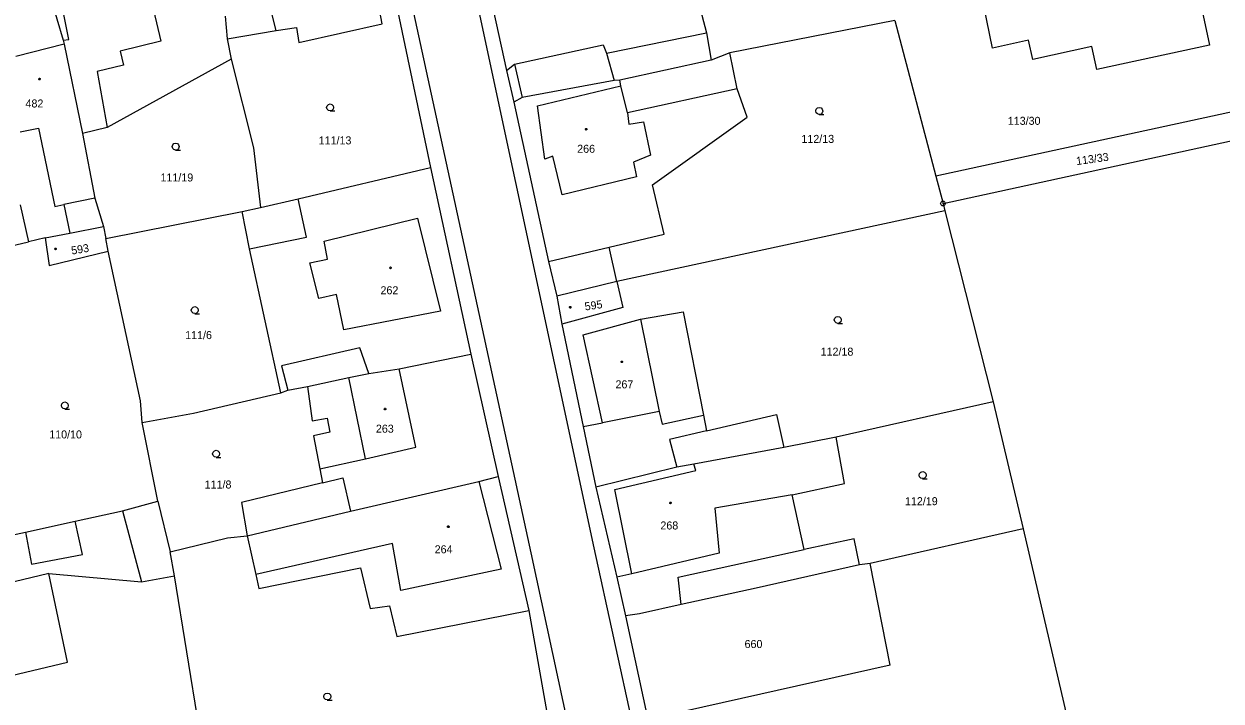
# Model space of a CAD drawing. Extents: x -757994 to -755874, y -1047691 to -1046119.
# Drawn here: x -756475.6 to -756348.4, y -1047109.3 to -1047037.4 of the extents above; entities that cross this region are included whole.
import ezdxf

# ---------------------------------------------------------------- set-up
doc = ezdxf.new("R2010")
doc.units = 0
doc.layers.add('katastrální mapa', color=7, linetype='Continuous')

msp = doc.modelspace()

# ---------------------------------------------------------------- linework, layer by layer
at = {"layer": 'katastrální mapa'}
for p, q in [((-756408.88, -1047015.73), (-756403.1, -1047038.38)), ((-756415, -1047093.07), (-756430.44, -1047021.1)), ((-756429.07, -1047020.7), (-756424.34, -1047042.36)), ((-756438.8, -1047022.23), (-756432.39, -1047052.66)), ((-756437.35, -1047021.83), (-756421.74, -1047093.61)), ((-756437.54, -1047037.43), (-756439.35, -1047027.65)), ((-756463.34, -1047029.32), (-756461.05, -1047039.27)), ((-756448.81, -1047038.12), (-756450.36, -1047031.71)), ((-756470.82, -1047039.08), (-756472.12, -1047032.6)), ((-756473.14, -1047033.29), (-756471.42, -1047039.14)), ((-756454.2, -1047036.59), (-756454, -1047039.01)), ((-756454, -1047039.01), (-756448.81, -1047038.12)), ((-756448.81, -1047038.12), (-756446.63, -1047037.82)), ((-756446.63, -1047037.82), (-756446.4, -1047039.39)), ((-756446.4, -1047039.39), (-756437.54, -1047037.43)), ((-756383.08, -1047037.05), (-756400.59, -1047040.49)), ((-756383.08, -1047037.05), (-756378.72, -1047053.6)), ((-756471.42, -1047039.14), (-756470.82, -1047039.08)), ((-756471.42, -1047039.14), (-756471.33, -1047039.57)), ((-756461.05, -1047039.27), (-756465.37, -1047040.31)), ((-756454, -1047039.01), (-756453.58, -1047041.15)), ((-756413.72, -1047040.53), (-756403.1, -1047038.38)), ((-756403.1, -1047038.38), (-756402.57, -1047041.28)), ((-756471.33, -1047039.57), (-756476.43, -1047040.88)), ((-756471.33, -1047039.57), (-756469.37, -1047049.05)), ((-756465.37, -1047040.31), (-756465.01, -1047041.8)), ((-756423.48, -1047041.7), (-756414.06, -1047039.64)), ((-756414.06, -1047039.64), (-756413.72, -1047040.53)), ((-756413.72, -1047040.53), (-756412.88, -1047043.43)), ((-756400.59, -1047040.49), (-756402.57, -1047041.28)), ((-756399.82, -1047044.31), (-756400.59, -1047040.49)), ((-756465.01, -1047041.8), (-756467.79, -1047042.48)), ((-756453.58, -1047041.15), (-756466.75, -1047048.44)), ((-756453.58, -1047041.15), (-756451.2, -1047050.59)), ((-756424.34, -1047042.36), (-756423.48, -1047041.7)), ((-756423.48, -1047041.7), (-756422.66, -1047045.25)), ((-756402.57, -1047041.28), (-756412.28, -1047043.41)), ((-756467.79, -1047042.48), (-756466.75, -1047048.44)), ((-756424.34, -1047042.36), (-756423.55, -1047045.74)), ((-756412.88, -1047043.43), (-756422.66, -1047045.25)), ((-756421.04, -1047046.13), (-756412.18, -1047044.01)), ((-756412.28, -1047043.41), (-756412.88, -1047043.43)), ((-756412.18, -1047044.01), (-756412.28, -1047043.41)), ((-756411.49, -1047046.87), (-756412.18, -1047044.01)), ((-756399.82, -1047044.31), (-756411.49, -1047046.87)), ((-756398.78, -1047047.34), (-756399.82, -1047044.31)), ((-756422.66, -1047045.25), (-756423.55, -1047045.74)), ((-756423.55, -1047045.74), (-756419.85, -1047062.65)), ((-756342.39, -1047045.7), (-756378.72, -1047053.6)), ((-756420.24, -1047051.8), (-756421.04, -1047046.13)), ((-756411.49, -1047046.87), (-756411.33, -1047048.08)), ((-756411.33, -1047048.08), (-756409.76, -1047047.84)), ((-756409.76, -1047047.84), (-756409.02, -1047051.35)), ((-756408.81, -1047054.52), (-756398.78, -1047047.34)), ((-756377.96, -1047056.5), (-756340.02, -1047048.25)), ((-756476, -1047048.9), (-756474.05, -1047048.49)), ((-756474.05, -1047048.49), (-756472.3, -1047056.81)), ((-756466.75, -1047048.44), (-756469.37, -1047049.05)), ((-756469.37, -1047049.05), (-756468.04, -1047055.92)), ((-756451.2, -1047050.59), (-756450.47, -1047056.91)), ((-756419.39, -1047051.46), (-756420.24, -1047051.8)), ((-756418.42, -1047055.57), (-756419.39, -1047051.46)), ((-756409.02, -1047051.35), (-756410.84, -1047052.1)), ((-756410.84, -1047052.1), (-756410.52, -1047053.67)), ((-756446.45, -1047056), (-756432.39, -1047052.66)), ((-756432.39, -1047052.66), (-756428.13, -1047072.51)), ((-756410.52, -1047053.67), (-756418.42, -1047055.57)), ((-756407.58, -1047059.77), (-756408.81, -1047054.52)), ((-756378.72, -1047053.6), (-756377.96, -1047056.5)), ((-756468.04, -1047055.92), (-756471.34, -1047056.61)), ((-756468.04, -1047055.92), (-756467.12, -1047058.94)), ((-756450.47, -1047056.91), (-756446.45, -1047056)), ((-756445.56, -1047060.06), (-756446.45, -1047056)), ((-756476, -1047056.64), (-756475.09, -1047060.56)), ((-756472.3, -1047056.81), (-756471.34, -1047056.61)), ((-756471.34, -1047056.61), (-756470.7, -1047059.64)), ((-756452.42, -1047057.35), (-756450.47, -1047056.91)), ((-756377.75, -1047057.29), (-756412.59, -1047064.77)), ((-756378.02, -1047056.5), (-756377.9, -1047056.5)), ((-756377.96, -1047056.5), (-756377.75, -1047057.29)), ((-756377.75, -1047057.29), (-756372.63, -1047077.56)), ((-756466.88, -1047060.21), (-756452.42, -1047057.35)), ((-756451.61, -1047061.33), (-756452.42, -1047057.35)), ((-756443.69, -1047060.51), (-756433.78, -1047058.06)), ((-756433.78, -1047058.06), (-756431.33, -1047067.93)), ((-756473.34, -1047060.16), (-756470.7, -1047059.64)), ((-756470.7, -1047059.64), (-756467.12, -1047058.94)), ((-756467.12, -1047058.94), (-756466.88, -1047060.21)), ((-756413.41, -1047061.14), (-756407.58, -1047059.77)), ((-756479.01, -1047061.48), (-756475.09, -1047060.56)), ((-756473.34, -1047060.16), (-756475.09, -1047060.56)), ((-756473.34, -1047060.16), (-756472.91, -1047063.07)), ((-756466.63, -1047061.56), (-756466.88, -1047060.21)), ((-756451.61, -1047061.33), (-756445.56, -1047060.06)), ((-756443.34, -1047062.4), (-756443.69, -1047060.51)), ((-756472.91, -1047063.07), (-756466.63, -1047061.56)), ((-756463.22, -1047077.47), (-756466.63, -1047061.56)), ((-756448.28, -1047076.61), (-756451.61, -1047061.33)), ((-756445.2, -1047062.79), (-756443.34, -1047062.4)), ((-756419.85, -1047062.65), (-756413.41, -1047061.14)), ((-756412.59, -1047064.77), (-756413.41, -1047061.14)), ((-756444.26, -1047066.58), (-756445.2, -1047062.79)), ((-756419.85, -1047062.65), (-756418.99, -1047066.35)), ((-756412.59, -1047064.77), (-756418.99, -1047066.35)), ((-756412.59, -1047064.77), (-756411.98, -1047067.55)), ((-756442.37, -1047066.15), (-756444.26, -1047066.58)), ((-756441.59, -1047069.93), (-756442.37, -1047066.15)), ((-756418.99, -1047066.35), (-756418.44, -1047069.33)), ((-756431.33, -1047067.93), (-756441.59, -1047069.93)), ((-756411.98, -1047067.55), (-756418.44, -1047069.33)), ((-756410.09, -1047068.8), (-756405.55, -1047068)), ((-756405.55, -1047068), (-756403.41, -1047078.99)), ((-756418.44, -1047069.33), (-756416.18, -1047080.19)), ((-756416.18, -1047070.43), (-756410.09, -1047068.8)), ((-756410.09, -1047068.8), (-756408.12, -1047078.58)), ((-756414.12, -1047079.78), (-756416.18, -1047070.43)), ((-756439.92, -1047071.82), (-756448.22, -1047073.75)), ((-756438.95, -1047074.57), (-756439.92, -1047071.82)), ((-756435.74, -1047074.06), (-756428.13, -1047072.51)), ((-756428.13, -1047072.51), (-756425.2, -1047085.48)), ((-756448.22, -1047073.75), (-756447.57, -1047076.33)), ((-756445.48, -1047075.95), (-756441.09, -1047074.99)), ((-756441.09, -1047074.99), (-756438.95, -1047074.57)), ((-756439.32, -1047083.61), (-756441.09, -1047074.99)), ((-756438.95, -1047074.57), (-756435.74, -1047074.06)), ((-756433.96, -1047082.39), (-756435.74, -1047074.06)), ((-756448.28, -1047076.61), (-756447.57, -1047076.33)), ((-756447.57, -1047076.33), (-756445.48, -1047075.95)), ((-756445.48, -1047075.95), (-756444.98, -1047079.57)), ((-756463.04, -1047079.75), (-756463.22, -1047077.47)), ((-756457.57, -1047078.78), (-756448.28, -1047076.61)), ((-756372.63, -1047077.56), (-756389.3, -1047081.3)), ((-756372.63, -1047077.56), (-756369.43, -1047091.04)), ((-756463.04, -1047079.75), (-756457.57, -1047078.78)), ((-756408.12, -1047078.58), (-756414.12, -1047079.78)), ((-756408.12, -1047078.58), (-756407.8, -1047079.95)), ((-756403.09, -1047080.66), (-756395.64, -1047078.92)), ((-756395.64, -1047078.92), (-756394.86, -1047082.43)), ((-756461.35, -1047088.11), (-756463.04, -1047079.75)), ((-756444.98, -1047079.57), (-756443.37, -1047079.29)), ((-756443.37, -1047079.29), (-756443.09, -1047080.78)), ((-756416.18, -1047080.19), (-756414.12, -1047079.78)), ((-756416.18, -1047080.19), (-756414.83, -1047086.64)), ((-756407.8, -1047079.95), (-756403.41, -1047078.99)), ((-756403.41, -1047078.99), (-756403.09, -1047080.66)), ((-756443.09, -1047080.78), (-756444.82, -1047081.17)), ((-756444.82, -1047081.17), (-756444.16, -1047084.67)), ((-756403.09, -1047080.66), (-756407, -1047081.57)), ((-756389.3, -1047081.3), (-756394.86, -1047082.43)), ((-756388.44, -1047086.25), (-756389.3, -1047081.3)), ((-756439.32, -1047083.61), (-756433.96, -1047082.39)), ((-756407, -1047081.57), (-756406.24, -1047084.52)), ((-756394.86, -1047082.43), (-756404.43, -1047084.17)), ((-756444.16, -1047084.67), (-756439.32, -1047083.61)), ((-756444.16, -1047084.67), (-756443.88, -1047086.15)), ((-756406.24, -1047084.52), (-756414.83, -1047086.64)), ((-756412.83, -1047086.89), (-756404.21, -1047084.85)), ((-756404.43, -1047084.17), (-756406.24, -1047084.52)), ((-756404.21, -1047084.85), (-756404.43, -1047084.17)), ((-756443.88, -1047086.15), (-756452.47, -1047088.24)), ((-756443.88, -1047086.15), (-756441.7, -1047085.62)), ((-756441.7, -1047085.62), (-756440.91, -1047089.19)), ((-756440.91, -1047089.19), (-756427.26, -1047086.02)), ((-756427.26, -1047086.02), (-756425.2, -1047085.48)), ((-756427.26, -1047086.02), (-756424.91, -1047095.32)), ((-756425.2, -1047085.48), (-756421.95, -1047099.73)), ((-756393.99, -1047087.45), (-756388.44, -1047086.25)), ((-756414.83, -1047086.64), (-756412.62, -1047096.2)), ((-756411, -1047095.82), (-756412.83, -1047086.89)), ((-756393.99, -1047087.45), (-756402.2, -1047088.86)), ((-756392.71, -1047093.25), (-756393.99, -1047087.45)), ((-756465.1, -1047089.13), (-756461.35, -1047088.11)), ((-756461.35, -1047088.11), (-756460.06, -1047093.51)), ((-756452.47, -1047088.24), (-756451.89, -1047091.78)), ((-756402.2, -1047088.86), (-756401.73, -1047093.64)), ((-756475.41, -1047091.41), (-756470.14, -1047090.23)), ((-756470.14, -1047090.23), (-756465.1, -1047089.13)), ((-756469.35, -1047093.78), (-756470.14, -1047090.23)), ((-756465.1, -1047089.13), (-756463.11, -1047096.67)), ((-756451.89, -1047091.78), (-756440.91, -1047089.19)), ((-756487.57, -1047094), (-756475.41, -1047091.41)), ((-756475.41, -1047091.41), (-756474.79, -1047094.79)), ((-756369.43, -1047091.04), (-756385.71, -1047094.72)), ((-756369.43, -1047091.04), (-756363.09, -1047118.27)), ((-756460.06, -1047093.51), (-756453.97, -1047092)), ((-756453.97, -1047092), (-756451.89, -1047091.78)), ((-756451.89, -1047091.78), (-756450.96, -1047095.89)), ((-756436.45, -1047092.6), (-756450.96, -1047095.89)), ((-756435.54, -1047097.59), (-756436.45, -1047092.6)), ((-756387.4, -1047092.11), (-756392.71, -1047093.25)), ((-756386.83, -1047094.89), (-756387.4, -1047092.11)), ((-756474.79, -1047094.79), (-756469.35, -1047093.78)), ((-756459.61, -1047096.05), (-756460.06, -1047093.51)), ((-756421.74, -1047093.61), (-756404.48, -1047173.68)), ((-756397.11, -1047175.01), (-756415, -1047093.07)), ((-756401.73, -1047093.64), (-756411, -1047095.82)), ((-756406.1, -1047096.2), (-756392.71, -1047093.25)), ((-756450.64, -1047097.38), (-756439.84, -1047095.19)), ((-756439.84, -1047095.19), (-756438.8, -1047099.5)), ((-756424.91, -1047095.32), (-756435.54, -1047097.59)), ((-756386.83, -1047094.89), (-756397.79, -1047097.35)), ((-756385.71, -1047094.72), (-756386.83, -1047094.89)), ((-756383.59, -1047105.55), (-756385.71, -1047094.72)), ((-756472.93, -1047095.8), (-756482.52, -1047098.1)), ((-756470.95, -1047105.22), (-756472.93, -1047095.8)), ((-756472.93, -1047095.8), (-756463.11, -1047096.67)), ((-756463.11, -1047096.67), (-756459.61, -1047096.05)), ((-756455.97, -1047118.2), (-756459.61, -1047096.05)), ((-756450.96, -1047095.89), (-756450.64, -1047097.38)), ((-756411, -1047095.82), (-756412.62, -1047096.2)), ((-756412.62, -1047096.2), (-756411.68, -1047100.29)), ((-756405.79, -1047099.1), (-756406.1, -1047096.2)), ((-756397.79, -1047097.35), (-756405.79, -1047099.1)), ((-756438.8, -1047099.5), (-756436.75, -1047099.24)), ((-756436.75, -1047099.24), (-756435.96, -1047102.5)), ((-756405.79, -1047099.1), (-756410.19, -1047100.09)), ((-756435.96, -1047102.5), (-756421.95, -1047099.73)), ((-756421.95, -1047099.73), (-756420.05, -1047110.55)), ((-756410.19, -1047100.09), (-756411.68, -1047100.29)), ((-756411.68, -1047100.29), (-756409.3, -1047111.32)), ((-756480.34, -1047107.45), (-756470.95, -1047105.22)), ((-756383.59, -1047105.55), (-756409.3, -1047111.32))]:
    msp.add_line(p, q, dxfattribs=at)
for points in [[(-756374.21, -1047032.54), (-756360.32, -1047029.56), (-756359.11, -1047035.11), (-756351, -1047033.35), (-756349.64, -1047039.69), (-756361.62, -1047042.26), (-756362.15, -1047039.82), (-756368.41, -1047041.19), (-756368.87, -1047039.15), (-756372.7, -1047040.01)], [(-756473.92, -1047043.2), (-756473.87, -1047043.21), (-756473.85, -1047043.25), (-756473.84, -1047043.28), (-756473.85, -1047043.33), (-756473.89, -1047043.36), (-756473.92, -1047043.37), (-756473.97, -1047043.35), (-756474, -1047043.32), (-756474.01, -1047043.28), (-756474, -1047043.24), (-756473.96, -1047043.2)], [(-756415.87, -1047048.52), (-756415.82, -1047048.53), (-756415.79, -1047048.58), (-756415.78, -1047048.61), (-756415.79, -1047048.66), (-756415.84, -1047048.69), (-756415.87, -1047048.7), (-756415.92, -1047048.68), (-756415.95, -1047048.65), (-756415.96, -1047048.61), (-756415.95, -1047048.57), (-756415.91, -1047048.53)], [(-756377.89, -1047056.26), (-756377.76, -1047056.35), (-756377.71, -1047056.49), (-756377.76, -1047056.64), (-756377.89, -1047056.73), (-756378.04, -1047056.73), (-756378.17, -1047056.64), (-756378.22, -1047056.49), (-756378.17, -1047056.35), (-756378.04, -1047056.26)], [(-756472.24, -1047061.23), (-756472.19, -1047061.24), (-756472.17, -1047061.29), (-756472.16, -1047061.32), (-756472.17, -1047061.37), (-756472.21, -1047061.4), (-756472.24, -1047061.41), (-756472.28, -1047061.39), (-756472.32, -1047061.36), (-756472.33, -1047061.32), (-756472.32, -1047061.27), (-756472.27, -1047061.24)], [(-756436.65, -1047063.24), (-756436.6, -1047063.25), (-756436.58, -1047063.3), (-756436.57, -1047063.33), (-756436.58, -1047063.38), (-756436.61, -1047063.41), (-756436.65, -1047063.42), (-756436.7, -1047063.4), (-756436.73, -1047063.37), (-756436.74, -1047063.33), (-756436.73, -1047063.28), (-756436.69, -1047063.25)], [(-756417.56, -1047067.44), (-756417.51, -1047067.45), (-756417.49, -1047067.49), (-756417.48, -1047067.52), (-756417.49, -1047067.57), (-756417.53, -1047067.6), (-756417.56, -1047067.61), (-756417.6, -1047067.59), (-756417.64, -1047067.56), (-756417.65, -1047067.52), (-756417.64, -1047067.48), (-756417.6, -1047067.44)], [(-756412.07, -1047073.23), (-756412.02, -1047073.24), (-756411.99, -1047073.28), (-756411.98, -1047073.31), (-756411.99, -1047073.36), (-756412.03, -1047073.39), (-756412.07, -1047073.4), (-756412.11, -1047073.38), (-756412.15, -1047073.35), (-756412.16, -1047073.31), (-756412.15, -1047073.27), (-756412.1, -1047073.23)], [(-756437.23, -1047078.24), (-756437.18, -1047078.25), (-756437.16, -1047078.3), (-756437.15, -1047078.33), (-756437.16, -1047078.38), (-756437.2, -1047078.41), (-756437.23, -1047078.42), (-756437.27, -1047078.4), (-756437.3, -1047078.37), (-756437.32, -1047078.33), (-756437.3, -1047078.28), (-756437.26, -1047078.25)], [(-756406.91, -1047088.21), (-756406.86, -1047088.22), (-756406.84, -1047088.26), (-756406.83, -1047088.29), (-756406.84, -1047088.34), (-756406.88, -1047088.37), (-756406.91, -1047088.38), (-756406.96, -1047088.36), (-756406.99, -1047088.33), (-756407, -1047088.29), (-756406.99, -1047088.25), (-756406.95, -1047088.21)], [(-756430.5, -1047090.74), (-756430.45, -1047090.75), (-756430.43, -1047090.8), (-756430.42, -1047090.83), (-756430.43, -1047090.88), (-756430.47, -1047090.91), (-756430.5, -1047090.92), (-756430.54, -1047090.9), (-756430.58, -1047090.87), (-756430.59, -1047090.83), (-756430.58, -1047090.78), (-756430.53, -1047090.75)]]:
    msp.add_lwpolyline(points, close=True, dxfattribs=at)
for points in [[(-756443.05, -1047046.66), (-756443.24, -1047046.61), (-756443.38, -1047046.48), (-756443.43, -1047046.29), (-756443.38, -1047046.11), (-756443.24, -1047045.97), (-756443.06, -1047045.92), (-756442.87, -1047045.97), (-756442.74, -1047046.11), (-756442.69, -1047046.3), (-756442.74, -1047046.49), (-756442.87, -1047046.62), (-756443.06, -1047046.67), (-756442.56, -1047046.67)], [(-756391.1, -1047047.04), (-756391.29, -1047046.99), (-756391.43, -1047046.86), (-756391.48, -1047046.67), (-756391.43, -1047046.49), (-756391.29, -1047046.35), (-756391.1, -1047046.3), (-756390.92, -1047046.35), (-756390.78, -1047046.49), (-756390.73, -1047046.68), (-756390.78, -1047046.87), (-756390.92, -1047047), (-756391.11, -1047047.05), (-756390.61, -1047047.05)], [(-756459.46, -1047050.82), (-756459.65, -1047050.77), (-756459.78, -1047050.64), (-756459.84, -1047050.45), (-756459.78, -1047050.26), (-756459.65, -1047050.13), (-756459.47, -1047050.08), (-756459.28, -1047050.13), (-756459.15, -1047050.26), (-756459.1, -1047050.46), (-756459.15, -1047050.65), (-756459.28, -1047050.78), (-756459.47, -1047050.83), (-756458.97, -1047050.83)], [(-756457.43, -1047068.19), (-756457.62, -1047068.14), (-756457.76, -1047068), (-756457.81, -1047067.82), (-756457.76, -1047067.64), (-756457.62, -1047067.5), (-756457.44, -1047067.45), (-756457.25, -1047067.5), (-756457.11, -1047067.64), (-756457.07, -1047067.83), (-756457.11, -1047068.01), (-756457.25, -1047068.15), (-756457.44, -1047068.2), (-756456.94, -1047068.2)], [(-756389.13, -1047069.23), (-756389.32, -1047069.18), (-756389.46, -1047069.04), (-756389.51, -1047068.86), (-756389.46, -1047068.68), (-756389.32, -1047068.54), (-756389.14, -1047068.49), (-756388.95, -1047068.54), (-756388.82, -1047068.68), (-756388.77, -1047068.87), (-756388.82, -1047069.05), (-756388.95, -1047069.19), (-756389.14, -1047069.24), (-756388.64, -1047069.24)], [(-756471.24, -1047078.32), (-756471.43, -1047078.27), (-756471.57, -1047078.14), (-756471.61, -1047077.95), (-756471.57, -1047077.76), (-756471.43, -1047077.63), (-756471.24, -1047077.58), (-756471.06, -1047077.63), (-756470.93, -1047077.76), (-756470.88, -1047077.96), (-756470.93, -1047078.15), (-756471.06, -1047078.28), (-756471.25, -1047078.33), (-756470.75, -1047078.33)], [(-756455.16, -1047083.45), (-756455.35, -1047083.4), (-756455.49, -1047083.26), (-756455.54, -1047083.08), (-756455.49, -1047082.9), (-756455.35, -1047082.76), (-756455.17, -1047082.71), (-756454.98, -1047082.76), (-756454.85, -1047082.9), (-756454.8, -1047083.09), (-756454.85, -1047083.27), (-756454.98, -1047083.41), (-756455.17, -1047083.46), (-756454.67, -1047083.46)], [(-756380.12, -1047085.72), (-756380.31, -1047085.67), (-756380.45, -1047085.53), (-756380.49, -1047085.35), (-756380.45, -1047085.17), (-756380.31, -1047085.03), (-756380.12, -1047084.98), (-756379.94, -1047085.03), (-756379.8, -1047085.17), (-756379.76, -1047085.36), (-756379.8, -1047085.54), (-756379.94, -1047085.68), (-756380.13, -1047085.73), (-756379.63, -1047085.73)], [(-756443.35, -1047109.23), (-756443.54, -1047109.18), (-756443.68, -1047109.04), (-756443.73, -1047108.86), (-756443.68, -1047108.68), (-756443.54, -1047108.54), (-756443.35, -1047108.49), (-756443.17, -1047108.54), (-756443.03, -1047108.68), (-756442.98, -1047108.87), (-756443.03, -1047109.05), (-756443.17, -1047109.19), (-756443.36, -1047109.24), (-756442.86, -1047109.24)]]:
    msp.add_lwpolyline(points, dxfattribs=at)

# ---------------------------------------------------------------- texts
for s, p in [('482', (-756475.42, -1047046.3)), ('113/30', (-756371.08, -1047048.14)), ('111/13', (-756444.28, -1047050.22)), ('112/13', (-756393, -1047050.06)), ('266', (-756416.82, -1047051.11)), ('111/19', (-756461.08, -1047054.16)), ('262', (-756437.71, -1047066.14)), ('111/6', (-756458.46, -1047070.9)), ('112/18', (-756390.96, -1047072.66)), ('267', (-756412.75, -1047076.13)), ('263', (-756438.2, -1047080.84)), ('110/10', (-756472.9, -1047081.45)), ('111/8', (-756456.39, -1047086.77)), ('112/19', (-756382, -1047088.54)), ('268', (-756407.98, -1047091.12)), ('264', (-756431.96, -1047093.65)), ('660', (-756399.04, -1047103.71))]:
    msp.add_text(s, height=0.85, dxfattribs=at).set_placement(p)
for s, rotation, p in [('113/33', 7.9068, (-756363.76, -1047052.42)), ('593', 9.6257, (-756470.49, -1047061.93)), ('595', 8.4225, (-756415.96, -1047067.87))]:
    msp.add_text(s, height=0.85, rotation=rotation, dxfattribs=at).set_placement(p)

doc.saveas('drawing.dxf')
